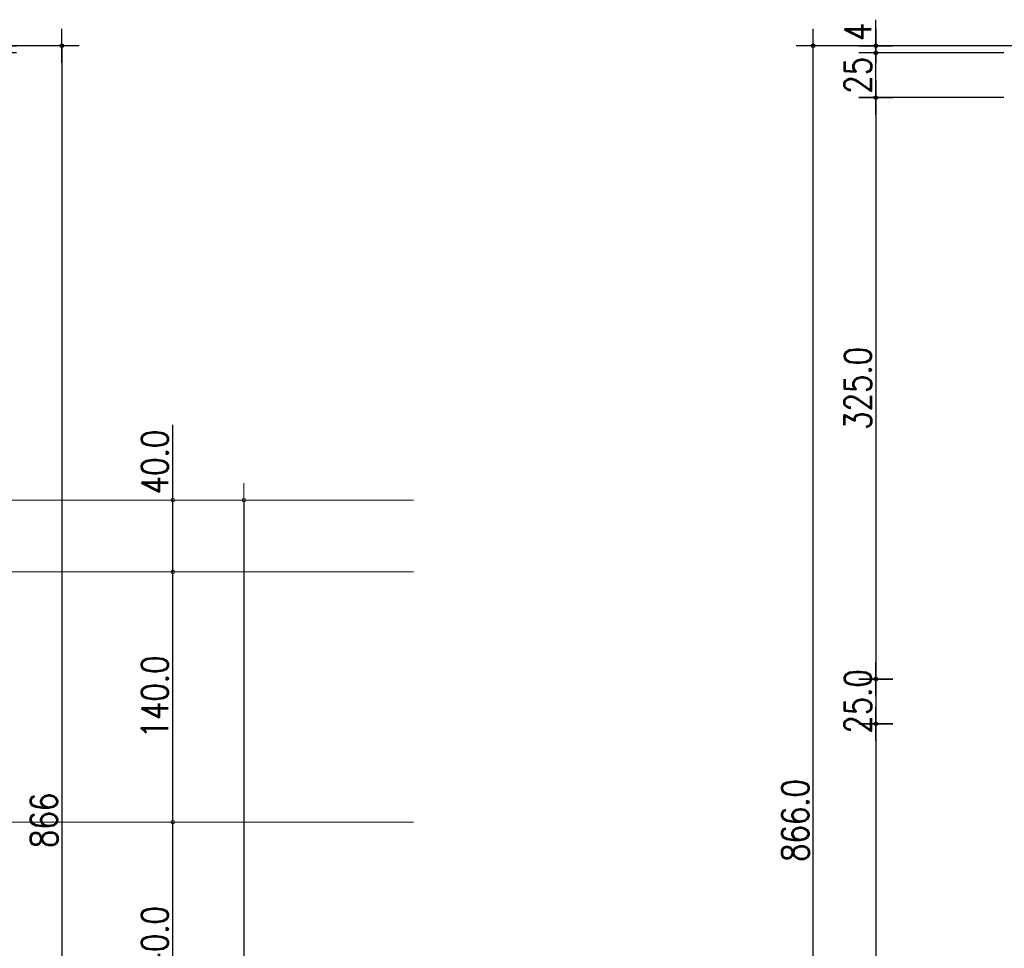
# Model space of a CAD drawing. Header units: millimetres. Extents: x 22865 to 60762, y -18816 to 15611.
# Tile 322 of 517: x 34290 to 34840, y 8425 to 8944. Entities that reach past the tile are written whole.
import ezdxf

# ---------------------------------------------------------------- set-up
doc = ezdxf.new("R2010")
doc.units = ezdxf.units.MM
doc.layers.add('projekt', color=6, linetype='Continuous', lineweight=9)
doc.layers.add('WYMIARY', color=6, linetype='Continuous')
doc.styles.add('1-100', font='simplex.shx', dxfattribs={"width": 0.8, "height": 15})
doc.dimstyles.new('1-100', dxfattribs={"dimscale": 0.5, "dimtxt": 100, "dimasz": 1, "dimexe": 0.18, "dimexo": 0.0625, "dimgap": 5, "dimtad": 1, "dimdec": 1, "dimzin": 0, "dimdsep": 46, "dimtxsty": '1-100', "dimblk1": 'K', "dimblk2": 'K', "dimsah": 1, "dimcen": 0.09, "dimse1": 1, "dimse2": 1, "dimadec": 0, "dimazin": 0, "dimtfac": 1, "dimtdec": 1, "dimtofl": 0, "dimtmove": 0, "dimatfit": 3, "dimldrblk": 'K', "dimfxl": 0, "dimtolj": 1, "dimtzin": 0, "dimarcsym": 0})

# ---------------------------------------------------------------- blocks, each defined once
blk = doc.blocks.new('K')
for p, q in [((0, -19.1), (0, 19.1)), ((-19.1, 0), (19.1, 0))]:
    blk.add_line(p, q)
blk.add_circle((0, 0), 2.02)
blk = doc.blocks.new('*D373')
at = {"layer": 'WYMIARY', "color": 0, "lineweight": -2}
blk.add_line((34768.31, 8549.9), (34768.31, 8100.9), dxfattribs=at)
at = {"layer": 'WYMIARY', "color": 0, "linetype": 'ByBlock', "lineweight": -2, "xscale": 0.5, "yscale": 0.5, "zscale": 0.5}
for p, rotation in [((34768.31, 8550.4), 90), ((34768.31, 8100.4), 270)]:
    blk.add_blockref('K', p, dxfattribs=dict(at, rotation=rotation))
at = {"layer": 'WYMIARY', "color": 0, "ltscale": 0.2, "insert": (34758.31, 8325.4), "char_height": 15, "attachment_point": 5, "rotation": 90, "style": '1-100'}
blk.add_mtext('\\A1;450.0', dxfattribs=at)
blk = doc.blocks.new('*D374')
at = {"layer": 'WYMIARY', "color": 0, "lineweight": -2}
blk.add_line((34768.31, 8574.9), (34768.31, 8550.9), dxfattribs=at)
at = {"layer": 'WYMIARY', "color": 0, "linetype": 'ByBlock', "lineweight": -2, "xscale": 0.5, "yscale": 0.5, "zscale": 0.5}
for p, rotation in [((34768.31, 8575.4), 90), ((34768.31, 8550.4), 270)]:
    blk.add_blockref('K', p, dxfattribs=dict(at, rotation=rotation))
at = {"layer": 'WYMIARY', "color": 0, "ltscale": 0.2, "insert": (34758.31, 8562.9), "char_height": 15, "attachment_point": 5, "rotation": 90, "style": '1-100'}
blk.add_mtext('\\A1;25.0', dxfattribs=at)
blk = doc.blocks.new('*D375')
at = {"layer": 'WYMIARY', "color": 0, "lineweight": -2}
blk.add_line((34768.31, 8900.9), (34768.31, 8924.9), dxfattribs=at)
at = {"layer": 'WYMIARY', "color": 0, "linetype": 'ByBlock', "lineweight": -2, "xscale": 0.5, "yscale": 0.5, "zscale": 0.5}
for p, rotation in [((34768.31, 8925.4), 90), ((34768.31, 8900.4), 270)]:
    blk.add_blockref('K', p, dxfattribs=dict(at, rotation=rotation))
at = {"layer": 'WYMIARY', "color": 0, "ltscale": 0.2, "insert": (34758.31, 8912.9), "char_height": 15, "attachment_point": 5, "rotation": 90, "style": '1-100'}
blk.add_mtext('\\A1;25', dxfattribs=at)
blk = doc.blocks.new('*D376')
at = {"layer": 'WYMIARY', "color": 0, "lineweight": -2}
for p, q in [((34768.31, 8929.9), (34768.31, 8943.97)), ((34768.31, 8924.9), (34768.31, 8924.4))]:
    blk.add_line(p, q, dxfattribs=at)
at = {"layer": 'WYMIARY', "color": 0, "linetype": 'ByBlock', "lineweight": -2, "xscale": 0.5, "yscale": 0.5, "zscale": 0.5}
for p, rotation in [((34768.31, 8929.4), 270), ((34768.31, 8925.4), 90)]:
    blk.add_blockref('K', p, dxfattribs=dict(at, rotation=rotation))
at = {"layer": 'WYMIARY', "color": 0, "ltscale": 0.2, "insert": (34758.31, 8937.19), "char_height": 15, "attachment_point": 5, "rotation": 90, "style": '1-100'}
blk.add_mtext('\\A1;4', dxfattribs=at)
blk = doc.blocks.new('*D377')
at = {"layer": 'WYMIARY', "color": 0, "lineweight": -2}
blk.add_line((34768.31, 8899.9), (34768.31, 8575.9), dxfattribs=at)
at = {"layer": 'WYMIARY', "color": 0, "linetype": 'ByBlock', "lineweight": -2, "xscale": 0.5, "yscale": 0.5, "zscale": 0.5}
for p, rotation in [((34768.31, 8900.4), 90), ((34768.31, 8575.4), 270)]:
    blk.add_blockref('K', p, dxfattribs=dict(at, rotation=rotation))
at = {"layer": 'WYMIARY', "color": 0, "ltscale": 0.2, "insert": (34758.31, 8737.9), "char_height": 15, "attachment_point": 5, "rotation": 90, "style": '1-100'}
blk.add_mtext('\\A1;325.0', dxfattribs=at)
blk = doc.blocks.new('*D378')
at = {"layer": 'WYMIARY', "color": 0, "lineweight": -2}
blk.add_line((34733.31, 8063.9), (34733.31, 8928.9), dxfattribs=at)
at = {"layer": 'WYMIARY', "color": 0, "linetype": 'ByBlock', "lineweight": -2, "xscale": 0.5, "yscale": 0.5, "zscale": 0.5}
for p, rotation in [((34733.31, 8929.4), 90), ((34733.31, 8063.4), 270)]:
    blk.add_blockref('K', p, dxfattribs=dict(at, rotation=rotation))
at = {"layer": 'WYMIARY', "color": 0, "ltscale": 0.2, "insert": (34723.31, 8496.4), "char_height": 15, "attachment_point": 5, "rotation": 90, "style": '1-100'}
blk.add_mtext('\\A1;866.0', dxfattribs=at)
blk = doc.blocks.new('*D707')
at = {"layer": 'WYMIARY', "color": 0, "lineweight": -2}
blk.add_line((34313.58, 8928.9), (34313.58, 8063.9), dxfattribs=at)
at = {"layer": 'WYMIARY', "color": 0, "linetype": 'ByBlock', "lineweight": -2, "xscale": 0.5, "yscale": 0.5, "zscale": 0.5}
for p, rotation in [((34313.58, 8929.4), 90), ((34313.58, 8063.4), 270)]:
    blk.add_blockref('K', p, dxfattribs=dict(at, rotation=rotation))
at = {"layer": 'WYMIARY', "color": 0, "ltscale": 0.2, "insert": (34303.58, 8496.4), "char_height": 15, "attachment_point": 5, "rotation": 90, "style": '1-100'}
blk.add_mtext('\\A1;866', dxfattribs=at)
blk = doc.blocks.new('*D749')
at = {"layer": 'WYMIARY', "color": 0, "lineweight": -2}
for p, q in [((34278.58, 8929.9), (34278.58, 8943.97)), ((34278.58, 8924.9), (34278.58, 8924.4))]:
    blk.add_line(p, q, dxfattribs=at)
at = {"layer": 'WYMIARY', "color": 0, "linetype": 'ByBlock', "lineweight": -2, "xscale": 0.5, "yscale": 0.5, "zscale": 0.5}
for p, rotation in [((34278.58, 8929.4), 270), ((34278.58, 8925.4), 90)]:
    blk.add_blockref('K', p, dxfattribs=dict(at, rotation=rotation))
at = {"layer": 'WYMIARY', "color": 0, "ltscale": 0.2, "insert": (34268.58, 8937.19), "char_height": 15, "attachment_point": 5, "rotation": 90, "style": '1-100'}
blk.add_mtext('\\A1;4', dxfattribs=at)
blk = doc.blocks.new('*D2046')
at = {"layer": 'projekt', "color": 0, "lineweight": -2, "ltscale": 0.2}
blk.add_line((34415.21, 8674.9), (34415.21, 8075.9), dxfattribs=at)
at = {"layer": 'projekt', "color": 0, "linetype": 'ByBlock', "lineweight": -2, "xscale": 0.5, "yscale": 0.5, "zscale": 0.5}
for p, rotation in [((34415.21, 8675.4), 90), ((34415.21, 8075.4), 270)]:
    blk.add_blockref('K', p, dxfattribs=dict(at, rotation=rotation))
at = {"layer": 'projekt', "color": 0, "ltscale": 0.2, "insert": (34405.21, 8375.4), "char_height": 15, "attachment_point": 5, "rotation": 90, "style": '1-100'}
blk.add_mtext('\\A1;600.0', dxfattribs=at)
blk = doc.blocks.new('*D2049')
at = {"layer": 'projekt', "color": 0, "lineweight": -2, "ltscale": 0.2}
blk.add_line((34375.49, 8355.9), (34375.49, 8494.9), dxfattribs=at)
at = {"layer": 'projekt', "color": 0, "linetype": 'ByBlock', "lineweight": -2, "xscale": 0.5, "yscale": 0.5, "zscale": 0.5}
for p, rotation in [((34375.49, 8495.4), 90), ((34375.49, 8355.4), 270)]:
    blk.add_blockref('K', p, dxfattribs=dict(at, rotation=rotation))
at = {"layer": 'projekt', "color": 0, "ltscale": 0.2, "insert": (34365.49, 8425.4), "char_height": 15, "attachment_point": 5, "rotation": 90, "style": '1-100'}
blk.add_mtext('\\A1;140.0', dxfattribs=at)
blk = doc.blocks.new('*D2050')
at = {"layer": 'projekt', "color": 0, "lineweight": -2, "ltscale": 0.2}
blk.add_line((34375.49, 8495.9), (34375.49, 8634.9), dxfattribs=at)
at = {"layer": 'projekt', "color": 0, "linetype": 'ByBlock', "lineweight": -2, "xscale": 0.5, "yscale": 0.5, "zscale": 0.5}
for p, rotation in [((34375.49, 8635.4), 90), ((34375.49, 8495.4), 270)]:
    blk.add_blockref('K', p, dxfattribs=dict(at, rotation=rotation))
at = {"layer": 'projekt', "color": 0, "ltscale": 0.2, "insert": (34365.49, 8565.4), "char_height": 15, "attachment_point": 5, "rotation": 90, "style": '1-100'}
blk.add_mtext('\\A1;140.0', dxfattribs=at)
blk = doc.blocks.new('*D2051')
at = {"layer": 'projekt', "color": 0, "lineweight": -2, "ltscale": 0.2}
for p, q in [((34375.49, 8675.4), (34375.49, 8717.47)), ((34375.49, 8635.9), (34375.49, 8674.9))]:
    blk.add_line(p, q, dxfattribs=at)
at = {"layer": 'projekt', "color": 0, "linetype": 'ByBlock', "lineweight": -2, "xscale": 0.5, "yscale": 0.5, "zscale": 0.5}
for p, rotation in [((34375.49, 8675.4), 90), ((34375.49, 8635.4), 270)]:
    blk.add_blockref('K', p, dxfattribs=dict(at, rotation=rotation))
at = {"layer": 'projekt', "color": 0, "ltscale": 0.2, "insert": (34365.49, 8696.69), "char_height": 15, "attachment_point": 5, "rotation": 90, "style": '1-100'}
blk.add_mtext('\\A1;40.0', dxfattribs=at)

msp = doc.modelspace()

# ---------------------------------------------------------------- linework, layer by layer
at = {"layer": 'projekt', "color": 5, "ltscale": 0.2}
for p, q in [((33880.99, 8675.4), (34510.01, 8675.4)), ((33880.99, 8635.4), (34510.01, 8635.4)), ((33880.99, 8495.4), (34510.01, 8495.4))]:
    msp.add_line(p, q, dxfattribs=at)
at = {"layer": 'WYMIARY'}
for p, q in [((34308.91, 8929.4), (34211.9, 8929.4)), ((34879.66, 8929.4), (34742.87, 8929.4)), ((34839.78, 8925.4), (34775.26, 8925.4)), ((34839.78, 8900.4), (34775.91, 8900.4))]:
    msp.add_line(p, q, dxfattribs=at)

# ---------------------------------------------------------------- dimensions: what is measured, and where the dimension line sits
at = {"layer": 'projekt', "color": 5, "ltscale": 0.2}
for base, p1, p2, picture, middle in [((34375.49, 8675.4), (34365.94, 8635.4), (34365.94, 8675.4), '*D2051', (34365.49, 8696.69)), ((34415.21, 8075.4), (34395.99, 8675.4), (34395.99, 8075.4), '*D2046', (34405.21, 8375.4)), ((34375.49, 8635.4), (34365.94, 8495.4), (34365.94, 8635.4), '*D2050', (34365.49, 8565.4)), ((34375.49, 8495.4), (34356.28, 8355.4), (34356.28, 8495.4), '*D2049', (34365.49, 8425.4))]:
    dim = msp.add_linear_dim(base=base, p1=p1, p2=p2, angle=90, dimstyle='1-100', dxfattribs=at)
    dim.commit()
    dim.dimension.update_dxf_attribs({"geometry": picture, "text_midpoint": middle})
at = {"layer": 'WYMIARY'}
for base, p1, p2, picture, middle in [((34278.58, 8929.4), (34269.02, 8925.4), (34298.28, 8929.4), '*D749', (34268.58, 8937.19)), ((34768.31, 8929.4), (34777.87, 8925.4), (34777.87, 8929.4), '*D376', (34758.31, 8937.19)), ((34313.58, 8063.4), (34262.63, 8929.4), (34284.74, 8063.4), '*D707', (34303.58, 8496.4))]:
    dim = msp.add_linear_dim(base=base, p1=p1, p2=p2, angle=90, dimstyle='1-100', override={"dimdec": 0, "dimtxsty": '1-100', "dimldrblk": 'K'}, dxfattribs=at)
    dim.commit()
    dim.dimension.update_dxf_attribs({"geometry": picture, "text_midpoint": middle})
for base, p1, p2, picture, middle in [((34733.31, 8929.4), (34742.87, 8063.4), (34758.76, 8929.4), '*D378', (34723.31, 8496.4)), ((34768.31, 8575.4), (34777.87, 8900.4), (34777.87, 8575.4), '*D377', (34758.31, 8737.9)), ((34768.31, 8100.4), (34814.43, 8550.4), (34814.43, 8100.4), '*D373', (34758.31, 8325.4))]:
    dim = msp.add_linear_dim(base=base, p1=p1, p2=p2, angle=90, dimstyle='1-100', dxfattribs=at)
    dim.commit()
    dim.dimension.update_dxf_attribs({"geometry": picture, "text_midpoint": middle})
dim = msp.add_linear_dim(base=(34768.31, 8925.4), p1=(34818.34, 8900.4), p2=(34819.41, 8925.4), angle=90, dimstyle='1-100', override={"dimdec": 0, "dimtxsty": '1-100', "dimldrblk": 'K'}, dxfattribs=at)
dim.commit()
dim.dimension.update_dxf_attribs({"geometry": '*D375', "text_midpoint": (34768.31, 8912.9), "dimtype": 160})
dim = msp.add_linear_dim(base=(34768.31, 8550.4), p1=(34820.75, 8575.4), p2=(34820.75, 8550.4), angle=90, dimstyle='1-100', dxfattribs=at)
dim.commit()
dim.dimension.update_dxf_attribs({"geometry": '*D374', "text_midpoint": (34768.31, 8562.9), "dimtype": 160})

doc.saveas('drawing.dxf')
